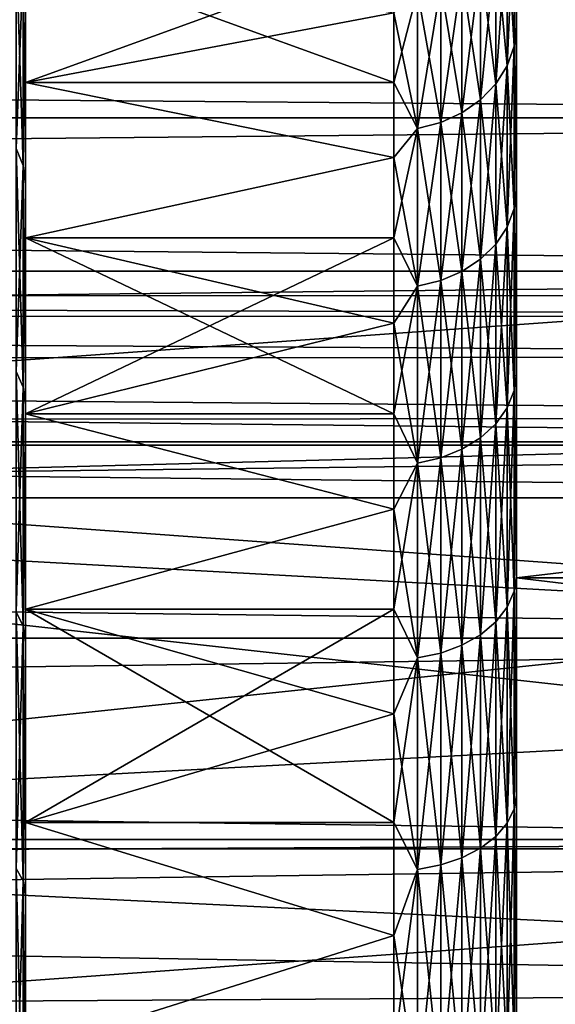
# Model space of a CAD drawing. Header units: metres. Extents: x -17 to 65, y -30 to 30.
# Tile 298 of 413: x 46.8 to 48.1, y 4.8 to 7.2. Entities that reach past the tile are written whole.
import ezdxf

# ---------------------------------------------------------------- set-up
doc = ezdxf.new("R2010")
doc.units = ezdxf.units.M
doc.layers.add('solid_508461', color=7, linetype='CONTINUOUS')

msp = doc.modelspace()

# ---------------------------------------------------------------- linework, layer by layer
at = {"layer": 'solid_508461'}
for points in [[(44, 7.640134, 29.010832), (44, 6.136563, 29.365671), (65, 7.640128, 29.010834)], [(44, 7.640134, -29.010832), (65, 7.640128, -29.010834), (65, 6.136523, -29.365679)], [(44, 6.136563, -29.365671), (44, 7.640134, -29.010832), (65, 6.136523, -29.365679)], [(44, 6.136563, 29.365671), (65, 6.136523, 29.365679), (65, 7.640128, 29.010834)], [(47.994236, 7.103007, -4.373495), (48, 7.15093, -4.407285), (48, 7.499197, -3.784447)], [(47.994236, 7.448317, -3.755362), (47.994236, 7.103007, -4.373495), (48, 7.499197, -3.784447)], [(47.994236, 7.103007, 4.373495), (48, 7.499189, 3.784463), (48, 7.150921, 4.407299)], [(47.994236, 7.103007, 4.373495), (47.994236, 7.448317, 3.755362), (48, 7.499189, 3.784463)], [(48, 7.499197, -3.784447), (48, 7.15093, -4.407285), (48, 7.223251, -26.015852)], [(48, 7.150921, 4.407299), (48, 7.499189, 3.784463), (48, 7.223251, 26.015852)], [(47.977142, 7.055038, -4.343959), (47.994236, 7.103007, -4.373495), (47.994236, 7.448317, -3.755362)], [(47.977142, 7.398016, -3.730001), (47.977142, 7.055038, -4.343959), (47.994236, 7.448317, -3.755362)], [(47.977142, 7.398016, 3.730001), (47.994236, 7.448317, 3.755362), (47.994236, 7.103007, 4.373495)], [(47.949375, 7.010836, -4.316743), (47.977142, 7.055038, -4.343959), (47.977142, 7.398016, -3.730001)], [(47.949375, 7.351665, -3.706631), (47.949375, 7.010836, -4.316743), (47.977142, 7.398016, -3.730001)], [(47.949375, 7.351665, 3.706631), (47.977142, 7.398016, 3.730001), (47.977142, 7.055038, 4.343959)], [(47.977142, 7.055038, 4.343959), (47.977142, 7.398016, 3.730001), (47.994236, 7.103007, 4.373495)], [(46.777275, 7.350475, -5.721105), (46.777275, 6.852924, -6.308561), (46.794304, 7.306005, -5.686492)], [(46.777275, 7.350475, 5.721105), (46.794304, 7.306005, 5.686492), (46.794304, 6.811465, 6.270395)], [(46.777275, 6.852924, 6.308561), (46.777275, 7.350475, 5.721105), (46.794304, 6.811465, 6.270395)], [(46.799999, 7.341137, 3.423116), (47.700001, 7.184787, 3.740165), (47.700001, 7.014805, 4.050001)], [(46.799999, 7.014775, 4.050049), (46.799999, 7.341137, 3.423116), (47.700001, 7.014805, 4.050001)], [(46.799999, 7.341137, -3.423116), (46.799999, 7.014775, -4.050049), (47.700001, 7.341093, -3.423208)], [(46.799999, 7.257667, -5.653872), (46.799999, 7.014775, -4.050049), (46.799999, 7.341137, -3.423116)], [(46.799999, 7.257654, 5.653889), (46.799999, 7.341137, 3.423116), (46.799999, 7.014775, 4.050049)], [(46.799999, 7.014775, -4.050049), (47.700001, 7.184787, -3.740165), (47.700001, 7.341093, -3.423208)], [(47.912006, 6.972102, -4.292893), (47.949375, 7.010836, -4.316743), (47.949375, 7.351665, -3.706631)], [(47.912006, 7.311048, -3.686153), (47.912006, 6.972102, -4.292893), (47.949375, 7.351665, -3.706631)], [(47.912006, 7.311048, 3.686153), (47.949375, 7.351665, 3.706631), (47.949375, 7.010836, 4.316743)], [(47.949375, 7.010836, 4.316743), (47.949375, 7.351665, 3.706631), (47.977142, 7.055038, 4.343959)], [(46.777275, 6.852924, -6.308561), (46.794304, 6.811465, -6.270395), (46.794304, 7.306005, -5.686492)], [(46.794304, 7.306005, -5.686492), (46.794304, 6.811465, -6.270395), (46.799999, 7.257667, -5.653872)], [(46.794304, 6.811465, 6.270395), (46.794304, 7.306005, 5.686492), (46.799999, 7.257654, 5.653889)], [(47.866474, 6.940327, -4.273329), (47.912006, 6.972102, -4.292893), (47.912006, 7.311048, -3.686153)], [(47.866474, 7.277728, -3.669353), (47.866474, 6.940327, -4.273329), (47.912006, 7.311048, -3.686153)], [(47.866474, 7.277728, 3.669353), (47.912006, 7.311048, 3.686153), (47.912006, 6.972102, 4.292893)], [(47.912006, 6.972102, 4.292893), (47.912006, 7.311048, 3.686153), (47.949375, 7.010836, 4.316743)], [(47.814533, 6.916736, -4.258803), (47.866474, 6.940327, -4.273329), (47.866474, 7.277728, -3.669353)], [(47.814533, 7.25299, -3.656881), (47.814533, 6.916736, -4.258803), (47.866474, 7.277728, -3.669353)], [(47.814533, 7.25299, 3.656881), (47.866474, 7.277728, 3.669353), (47.866474, 6.940327, 4.273329)], [(47.866474, 6.940327, 4.273329), (47.866474, 7.277728, 3.669353), (47.912006, 6.972102, 4.292893)], [(52, 6.928203, -4), (13.5, 6.928203, -4), (13.5, 7.250454, -3.380956)], [(52, 7.250447, -3.380962), (52, 6.928203, -4), (13.5, 7.250454, -3.380956)], [(52, 7.250447, 3.380962), (13.5, 7.250454, 3.380956), (13.5, 6.928203, 4)], [(52, 6.928203, 4), (52, 7.250447, 3.380962), (13.5, 6.928203, 4)], [(46.794304, 6.811465, -6.270395), (46.799999, 6.765662, -6.234243), (46.799999, 7.257667, -5.653872)], [(46.794304, 6.811465, 6.270395), (46.799999, 7.257654, 5.653889), (46.799999, 6.765646, 6.23426)], [(46.799999, 7.257667, -5.653872), (46.799999, 6.765662, -6.234243), (46.799999, 7.014775, -4.050049)], [(46.799999, 6.765646, 6.23426), (46.799999, 7.257654, 5.653889), (46.799999, 7.014775, 4.050049)], [(47.758179, 6.902236, -4.249875), (47.814533, 6.916736, -4.258803), (47.814533, 7.25299, -3.656881)], [(47.758179, 7.237785, -3.649215), (47.758179, 6.902236, -4.249875), (47.814533, 7.25299, -3.656881)], [(47.758179, 7.237785, 3.649215), (47.814533, 7.25299, 3.656881), (47.814533, 6.916736, 4.258803)], [(47.814533, 6.916736, 4.258803), (47.814533, 7.25299, 3.656881), (47.866474, 6.940327, 4.273329)], [(47.758179, 6.902236, 4.249875), (47.700001, 7.184787, 3.740165), (47.758179, 7.237785, 3.649215)], [(47.758179, 7.237785, -3.649215), (47.700001, 7.184787, -3.740165), (47.700001, 7.014805, -4.050001)], [(47.758179, 7.237785, -3.649215), (47.700001, 7.014805, -4.050001), (47.758179, 6.902236, -4.249875)], [(47.758179, 6.902236, 4.249875), (47.758179, 7.237785, 3.649215), (47.814533, 6.916736, 4.258803)], [(48, 7.150921, 4.407299), (48, 7.223251, 26.015852), (48, 5.804135, 26.368771)], [(60, 5.804135, 26.368771), (48, 5.804135, 26.368771), (48, 7.223251, 26.015852)], [(60, 5.804135, 26.368771), (48, 7.223251, 26.015852), (60, 7.223251, 26.015852)], [(48, 5.808467, -6.068089), (48, 5.804135, -26.368771), (48, 7.223251, -26.015852)], [(60, 7.223251, -26.015852), (48, 7.223251, -26.015852), (48, 5.804135, -26.368771)], [(48, 6.302543, -5.55319), (48, 5.808467, -6.068089), (48, 7.223251, -26.015852)], [(48, 6.751069, -4.998307), (48, 6.302543, -5.55319), (48, 7.223251, -26.015852)], [(48, 7.15093, -4.407285), (48, 6.751069, -4.998307), (48, 7.223251, -26.015852)], [(60, 7.223251, -26.015852), (48, 5.804135, -26.368771), (60, 5.804135, -26.368771)], [(46.799999, 7.014775, -4.050049), (47.700001, 7.014805, -4.050001), (47.700001, 7.184787, -3.740165)], [(47.758179, 6.902236, 4.249875), (47.700001, 7.014805, 4.050001), (47.700001, 7.184787, 3.740165)], [(47.994236, 6.70652, -4.960116), (48, 6.751069, -4.998307), (48, 7.15093, -4.407285)], [(47.994236, 7.103007, -4.373495), (47.994236, 6.70652, -4.960116), (48, 7.15093, -4.407285)], [(47.994236, 6.70652, 4.960116), (48, 7.150921, 4.407299), (48, 6.751059, 4.99832)], [(47.994236, 6.70652, 4.960116), (47.994236, 7.103007, 4.373495), (48, 7.150921, 4.407299)], [(48, 6.751059, 4.99832), (48, 7.150921, 4.407299), (48, 5.804135, 26.368771)], [(47.977142, 6.661229, -4.92662), (47.994236, 6.70652, -4.960116), (47.994236, 7.103007, -4.373495)], [(47.977142, 7.055038, -4.343959), (47.977142, 6.661229, -4.92662), (47.994236, 7.103007, -4.373495)], [(47.977142, 7.055038, 4.343959), (47.994236, 7.103007, 4.373495), (47.994236, 6.70652, 4.960116)], [(47.949375, 6.619494, -4.895752), (47.977142, 6.661229, -4.92662), (47.977142, 7.055038, -4.343959)], [(47.949375, 7.010836, -4.316743), (47.949375, 6.619494, -4.895752), (47.977142, 7.055038, -4.343959)], [(47.949375, 7.010836, 4.316743), (47.977142, 7.055038, 4.343959), (47.977142, 6.661229, 4.92662)], [(47.977142, 6.661229, 4.92662), (47.977142, 7.055038, 4.343959), (47.994236, 6.70652, 4.960116)], [(46.799999, 7.014775, 4.050049), (47.700001, 7.014805, 4.050001), (47.700001, 6.83147, 4.352128)], [(46.799999, 7.014775, -4.050049), (47.700001, 6.83147, -4.352128), (47.700001, 7.014805, -4.050001)], [(46.799999, 6.635185, 4.645896), (46.799999, 7.014775, 4.050049), (47.700001, 6.83147, 4.352128)], [(46.799999, 7.014775, -4.050049), (46.799999, 6.635185, -4.645896), (47.700001, 6.83147, -4.352128)], [(46.799999, 6.765662, -6.234243), (46.799999, 6.635185, -4.645896), (46.799999, 7.014775, -4.050049)], [(46.799999, 6.765646, 6.23426), (46.799999, 7.014775, 4.050049), (46.799999, 6.635185, 4.645896)], [(47.758179, 6.902236, 4.249875), (47.700001, 6.83147, 4.352128), (47.700001, 7.014805, 4.050001)], [(47.758179, 6.902236, -4.249875), (47.700001, 7.014805, -4.050001), (47.700001, 6.83147, -4.352128)], [(47.912006, 6.582922, -4.868704), (47.949375, 6.619494, -4.895752), (47.949375, 7.010836, -4.316743)], [(47.912006, 6.972102, -4.292893), (47.912006, 6.582922, -4.868704), (47.949375, 7.010836, -4.316743)], [(47.912006, 6.972102, 4.292893), (47.949375, 7.010836, 4.316743), (47.949375, 6.619494, 4.895752)], [(47.949375, 6.619494, 4.895752), (47.949375, 7.010836, 4.316743), (47.977142, 6.661229, 4.92662)], [(47.866474, 6.552921, -4.846515), (47.912006, 6.582922, -4.868704), (47.912006, 6.972102, -4.292893)], [(47.866474, 6.940327, -4.273329), (47.866474, 6.552921, -4.846515), (47.912006, 6.972102, -4.292893)], [(47.866474, 6.940327, 4.273329), (47.912006, 6.972102, 4.292893), (47.912006, 6.582922, 4.868704)], [(47.912006, 6.582922, 4.868704), (47.912006, 6.972102, 4.292893), (47.949375, 6.619494, 4.895752)], [(52, 6.553222, -4.58859), (13.5, 6.553222, -4.5886), (13.5, 6.928203, -4)], [(52, 6.928203, -4), (52, 6.553222, -4.58859), (13.5, 6.928203, -4)], [(52, 6.928203, 4), (13.5, 6.928203, 4), (13.5, 6.553222, 4.5886)], [(52, 6.553222, 4.58859), (52, 6.928203, 4), (13.5, 6.553222, 4.5886)], [(47.814533, 6.530646, -4.830041), (47.866474, 6.552921, -4.846515), (47.866474, 6.940327, -4.273329)], [(47.814533, 6.916736, -4.258803), (47.814533, 6.530646, -4.830041), (47.866474, 6.940327, -4.273329)], [(47.814533, 6.916736, 4.258803), (47.866474, 6.940327, 4.273329), (47.866474, 6.552921, 4.846515)], [(47.866474, 6.552921, 4.846515), (47.866474, 6.940327, 4.273329), (47.912006, 6.582922, 4.868704)], [(47.758179, 6.516956, -4.819916), (47.814533, 6.530646, -4.830041), (47.814533, 6.916736, -4.258803)], [(47.758179, 6.902236, -4.249875), (47.758179, 6.516956, -4.819916), (47.814533, 6.916736, -4.258803)], [(47.758179, 6.902236, 4.249875), (47.814533, 6.916736, 4.258803), (47.814533, 6.530646, 4.830041)], [(47.814533, 6.530646, 4.830041), (47.814533, 6.916736, 4.258803), (47.866474, 6.552921, 4.846515)], [(47.758179, 6.516956, 4.819916), (47.700001, 6.83147, 4.352128), (47.758179, 6.902236, 4.249875)], [(47.758179, 6.902236, -4.249875), (47.700001, 6.83147, -4.352128), (47.700001, 6.635131, -4.64597)], [(47.758179, 6.902236, -4.249875), (47.700001, 6.635131, -4.64597), (47.758179, 6.516956, -4.819916)], [(47.758179, 6.516956, 4.819916), (47.758179, 6.902236, 4.249875), (47.814533, 6.530646, 4.830041)], [(46.777275, 6.852924, -6.308561), (46.777275, 6.308561, -6.852924), (46.794304, 6.811465, -6.270395)], [(46.777275, 6.852924, 6.308561), (46.794304, 6.811465, 6.270395), (46.794304, 6.270395, 6.811465)], [(46.777275, 6.308561, 6.852924), (46.777275, 6.852924, 6.308561), (46.794304, 6.270395, 6.811465)], [(46.799999, 6.635185, 4.645896), (47.700001, 6.83147, 4.352128), (47.700001, 6.635131, 4.64597)], [(46.799999, 6.635185, -4.645896), (47.700001, 6.635131, -4.64597), (47.700001, 6.83147, -4.352128)], [(47.758179, 6.516956, 4.819916), (47.700001, 6.635131, 4.64597), (47.700001, 6.83147, 4.352128)], [(46.777275, 6.308561, -6.852924), (46.794304, 6.270395, -6.811465), (46.794304, 6.811465, -6.270395)], [(46.794304, 6.811465, -6.270395), (46.794304, 6.270395, -6.811465), (46.799999, 6.765662, -6.234243)], [(46.794304, 6.270395, 6.811465), (46.794304, 6.811465, 6.270395), (46.799999, 6.765646, 6.23426)], [(46.794304, 6.270395, -6.811465), (46.799999, 6.227392, -6.771971), (46.799999, 6.765662, -6.234243)], [(46.794304, 6.270395, 6.811465), (46.799999, 6.765646, 6.23426), (46.799999, 6.227373, 6.771988)], [(46.799999, 6.765662, -6.234243), (46.799999, 6.227392, -6.771971), (46.799999, 6.635185, -4.645896)], [(46.799999, 6.227373, 6.771988), (46.799999, 6.765646, 6.23426), (46.799999, 6.635185, 4.645896)], [(47.994236, 6.261713, -5.511), (48, 6.302543, -5.55319), (48, 6.751069, -4.998307)], [(47.994236, 6.70652, -4.960116), (47.994236, 6.261713, -5.511), (48, 6.751069, -4.998307)], [(47.994236, 6.261713, 5.511), (48, 6.751059, 4.99832), (48, 6.30253, 5.553205)], [(47.994236, 6.261713, 5.511), (47.994236, 6.70652, 4.960116), (48, 6.751059, 4.99832)], [(48, 6.30253, 5.553205), (48, 6.751059, 4.99832), (48, 5.804135, 26.368771)], [(47.977142, 6.219426, -5.473783), (47.994236, 6.261713, -5.511), (47.994236, 6.70652, -4.960116)], [(47.977142, 6.661229, -4.92662), (47.977142, 6.219426, -5.473783), (47.994236, 6.70652, -4.960116)], [(47.977142, 6.661229, 4.92662), (47.994236, 6.70652, 4.960116), (47.994236, 6.261713, 5.511)], [(47.949375, 6.180459, -5.439487), (47.977142, 6.219426, -5.473783), (47.977142, 6.661229, -4.92662)], [(47.949375, 6.619494, -4.895752), (47.949375, 6.180459, -5.439487), (47.977142, 6.661229, -4.92662)], [(47.949375, 6.619494, 4.895752), (47.977142, 6.661229, 4.92662), (47.977142, 6.219426, 5.473783)], [(47.977142, 6.219426, 5.473783), (47.977142, 6.661229, 4.92662), (47.994236, 6.261713, 5.511)], [(46.799999, 6.635185, 4.645896), (47.700001, 6.426162, 4.930968), (47.700001, 6.204959, 5.20658)], [(46.799999, 6.204916, 5.206633), (46.799999, 6.635185, 4.645896), (47.700001, 6.204959, 5.20658)], [(46.799999, 6.635185, 4.645896), (47.700001, 6.635131, 4.64597), (47.700001, 6.426162, 4.930968)], [(46.799999, 6.635185, -4.645896), (46.799999, 6.204916, -5.206633), (47.700001, 6.635131, -4.64597)], [(46.799999, 6.227392, -6.771971), (46.799999, 6.204916, -5.206633), (46.799999, 6.635185, -4.645896)], [(46.799999, 6.227373, 6.771988), (46.799999, 6.635185, 4.645896), (46.799999, 6.204916, 5.206633)], [(46.799999, 6.204916, -5.206633), (47.700001, 6.426162, -4.930968), (47.700001, 6.635131, -4.64597)], [(47.758179, 6.516956, 4.819916), (47.700001, 6.426162, 4.930968), (47.700001, 6.635131, 4.64597)], [(47.758179, 6.516956, -4.819916), (47.700001, 6.635131, -4.64597), (47.700001, 6.426162, -4.930968)], [(47.912006, 6.146312, -5.409435), (47.949375, 6.180459, -5.439487), (47.949375, 6.619494, -4.895752)], [(47.912006, 6.582922, -4.868704), (47.912006, 6.146312, -5.409435), (47.949375, 6.619494, -4.895752)], [(47.912006, 6.582922, 4.868704), (47.949375, 6.619494, 4.895752), (47.949375, 6.180459, 5.439487)], [(47.949375, 6.180459, 5.439487), (47.949375, 6.619494, 4.895752), (47.977142, 6.219426, 5.473783)], [(47.866474, 6.118301, -5.384782), (47.912006, 6.146312, -5.409435), (47.912006, 6.582922, -4.868704)], [(47.866474, 6.552921, -4.846515), (47.866474, 6.118301, -5.384782), (47.912006, 6.582922, -4.868704)], [(47.866474, 6.552921, 4.846515), (47.912006, 6.582922, 4.868704), (47.912006, 6.146312, 5.409435)], [(47.912006, 6.146312, 5.409435), (47.912006, 6.582922, 4.868704), (47.949375, 6.180459, 5.439487)], [(52, 6.128373, -5.142281), (13.5, 6.128336, -5.142323), (13.5, 6.553222, -4.5886)], [(52, 6.553222, -4.58859), (52, 6.128373, -5.142281), (13.5, 6.553222, -4.5886)], [(52, 6.553222, 4.58859), (13.5, 6.553222, 4.5886), (13.5, 6.128336, 5.142323)], [(52, 6.128373, 5.142281), (52, 6.553222, 4.58859), (13.5, 6.128336, 5.142323)], [(47.814533, 6.097504, -5.366478), (47.866474, 6.118301, -5.384782), (47.866474, 6.552921, -4.846515)], [(47.814533, 6.530646, -4.830041), (47.814533, 6.097504, -5.366478), (47.866474, 6.552921, -4.846515)], [(47.814533, 6.530646, 4.830041), (47.866474, 6.552921, 4.846515), (47.866474, 6.118301, 5.384782)], [(47.866474, 6.118301, 5.384782), (47.866474, 6.552921, 4.846515), (47.912006, 6.146312, 5.409435)], [(47.758179, 6.084721, -5.355228), (47.814533, 6.097504, -5.366478), (47.814533, 6.530646, -4.830041)], [(47.758179, 6.516956, -4.819916), (47.758179, 6.084721, -5.355228), (47.814533, 6.530646, -4.830041)], [(47.758179, 6.516956, 4.819916), (47.814533, 6.530646, 4.830041), (47.814533, 6.097504, 5.366478)], [(47.814533, 6.097504, 5.366478), (47.814533, 6.530646, 4.830041), (47.866474, 6.118301, 5.384782)], [(47.758179, 6.084721, 5.355228), (47.700001, 6.426162, 4.930968), (47.758179, 6.516956, 4.819916)], [(47.758179, 6.516956, -4.819916), (47.700001, 6.426162, -4.930968), (47.700001, 6.204959, -5.20658)], [(47.758179, 6.516956, -4.819916), (47.700001, 6.204959, -5.20658), (47.758179, 6.084721, -5.355228)], [(47.758179, 6.084721, 5.355228), (47.758179, 6.516956, 4.819916), (47.814533, 6.097504, 5.366478)], [(35, 6.493452, 0.291718), (51.500004, 6.493744, 0.285107), (51.500004, 6.443805, 0.852866)], [(35, 6.493452, -0.291718), (51.500004, 6.493744, -0.285107), (51.500004, 6.493744, 0.285107)], [(35, 6.493452, 0.291718), (35, 6.493452, -0.291718), (51.500004, 6.493744, 0.285107)], [(35, 6.493452, -0.291718), (51.500004, 6.443805, -0.852866), (51.500004, 6.493744, -0.285107)], [(35, 6.441185, 0.872426), (35, 6.493452, 0.291718), (51.500004, 6.443805, 0.852866)], [(35, 6.493452, -0.291718), (35, 6.441185, -0.872426), (51.500004, 6.443805, -0.852866)], [(35, 6.441185, 0.872426), (51.500004, 6.443805, 0.852866), (51.500004, 6.344266, 1.414315)], [(35, 6.441185, -0.872426), (51.500004, 6.344266, -1.414315), (51.500004, 6.443805, -0.852866)], [(35, 6.336998, 1.446532), (35, 6.441185, 0.872426), (51.500004, 6.344266, 1.414315)], [(35, 6.441185, -0.872426), (35, 6.336998, -1.446532), (51.500004, 6.344266, -1.414315)], [(46.799999, 6.204916, -5.206633), (47.700001, 6.204959, -5.20658), (47.700001, 6.426162, -4.930968)], [(47.758179, 6.084721, 5.355228), (47.700001, 6.204959, 5.20658), (47.700001, 6.426162, 4.930968)], [(35, 6.336998, 1.446532), (51.500004, 6.344266, 1.414315), (51.500004, 6.195977, 1.964655)], [(35, 6.336998, -1.446532), (51.500004, 6.195977, -1.964655), (51.500004, 6.344266, -1.414315)], [(35, 6.181903, 2.008491), (35, 6.336998, 1.446532), (51.500004, 6.195977, 1.964655)], [(35, 6.336998, -1.446532), (35, 6.181903, -2.008491), (51.500004, 6.195977, -1.964655)], [(46.777275, 6.308561, -6.852924), (46.777275, 5.721105, -7.350475), (46.794304, 6.270395, -6.811465)], [(46.777275, 6.308561, 6.852924), (46.794304, 6.270395, 6.811465), (46.794304, 5.686492, 7.306005)], [(46.777275, 5.721105, 7.350475), (46.777275, 6.308561, 6.852924), (46.794304, 5.686492, 7.306005)], [(47.994236, 5.77179, -6.022177), (48, 5.808467, -6.068089), (48, 6.302543, -5.55319)], [(47.994236, 6.261713, -5.511), (47.994236, 5.77179, -6.022177), (48, 6.302543, -5.55319)], [(47.994236, 5.77179, 6.022177), (48, 6.30253, 5.553205), (48, 5.808452, 6.068104)], [(47.994236, 5.77179, 6.022177), (47.994236, 6.261713, 5.511), (48, 6.30253, 5.553205)], [(48, 5.808452, 6.068104), (48, 6.30253, 5.553205), (48, 5.804135, 26.368771)], [(46.777275, 5.721105, -7.350475), (46.794304, 5.686492, -7.306005), (46.794304, 6.270395, -6.811465)], [(46.794304, 6.270395, -6.811465), (46.794304, 5.686492, -7.306005), (46.799999, 6.227392, -6.771971)], [(46.794304, 5.686492, 7.306005), (46.794304, 6.270395, 6.811465), (46.799999, 6.227373, 6.771988)], [(47.977142, 5.732811, -5.981508), (47.994236, 5.77179, -6.022177), (47.994236, 6.261713, -5.511)], [(47.977142, 6.219426, -5.473783), (47.977142, 5.732811, -5.981508), (47.994236, 6.261713, -5.511)], [(47.977142, 6.219426, 5.473783), (47.994236, 6.261713, 5.511), (47.994236, 5.77179, 6.022177)], [(46.794304, 5.686492, -7.306005), (46.799999, 5.646438, -7.263449), (46.799999, 6.227392, -6.771971)], [(46.794304, 5.686492, 7.306005), (46.799999, 6.227373, 6.771988), (46.799999, 5.646418, 7.263464)], [(46.799999, 6.227392, -6.771971), (46.799999, 5.646438, -7.263449), (46.799999, 6.204916, -5.206633)], [(46.799999, 6.227373, 6.771988), (46.799999, 6.204916, 5.206633), (46.799999, 5.727618, 5.727513)], [(46.799999, 5.646418, 7.263464), (46.799999, 6.227373, 6.771988), (46.799999, 5.727618, 5.727513)], [(47.949375, 5.696893, -5.944031), (47.977142, 5.732811, -5.981508), (47.977142, 6.219426, -5.473783)], [(47.949375, 6.180459, -5.439487), (47.949375, 5.696893, -5.944031), (47.977142, 6.219426, -5.473783)], [(47.949375, 6.180459, 5.439487), (47.977142, 6.219426, 5.473783), (47.977142, 5.732811, 5.981508)], [(47.977142, 5.732811, 5.981508), (47.977142, 6.219426, 5.473783), (47.994236, 5.77179, 6.022177)], [(35, 6.181903, 2.008491), (51.500004, 6.195977, 1.964655), (51.500004, 6, 2.5)], [(35, 6.181903, -2.008491), (44, 6, -2.5), (51.500004, 6.195977, -1.964655)], [(35, 6.181903, 2.008491), (51.500004, 6, 2.5), (44, 6, 2.5)], [(44, 6, -2.5), (51.500004, 6, -2.5), (51.500004, 6.195977, -1.964655)], [(46.799999, 6.204916, 5.206633), (47.700001, 6.204959, 5.20658), (47.700001, 5.971946, 5.472281)], [(46.799999, 6.204916, -5.206633), (47.700001, 5.971946, -5.472281), (47.700001, 6.204959, -5.20658)], [(46.799999, 5.727618, 5.727513), (46.799999, 6.204916, 5.206633), (47.700001, 5.971946, 5.472281)], [(46.799999, 6.204916, -5.206633), (46.799999, 5.727618, -5.727513), (47.700001, 5.971946, -5.472281)], [(46.799999, 5.646438, -7.263449), (46.799999, 5.727618, -5.727513), (46.799999, 6.204916, -5.206633)], [(47.758179, 6.084721, 5.355228), (47.700001, 5.971946, 5.472281), (47.700001, 6.204959, 5.20658)], [(47.758179, 6.084721, -5.355228), (47.700001, 6.204959, -5.20658), (47.700001, 5.971946, -5.472281)], [(47.912006, 5.665418, -5.911191), (47.949375, 5.696893, -5.944031), (47.949375, 6.180459, -5.439487)], [(47.912006, 6.146312, -5.409435), (47.912006, 5.665418, -5.911191), (47.949375, 6.180459, -5.439487)], [(47.912006, 6.146312, 5.409435), (47.949375, 6.180459, 5.439487), (47.949375, 5.696893, 5.944031)], [(47.949375, 5.696893, 5.944031), (47.949375, 6.180459, 5.439487), (47.977142, 5.732811, 5.981508)], [(44, 6.136563, 29.365671), (44, 4.616718, 29.642637), (65, 6.136523, 29.365679)], [(44, 6.136563, -29.365671), (65, 6.136523, -29.365679), (65, 4.616772, -29.642624)], [(44, 4.616718, -29.642637), (44, 6.136563, -29.365671), (65, 4.616772, -29.642624)], [(44, 4.616718, 29.642637), (65, 4.616772, 29.642624), (65, 6.136523, 29.365679)], [(47.866474, 5.639598, -5.884252), (47.912006, 5.665418, -5.911191), (47.912006, 6.146312, -5.409435)], [(47.866474, 6.118301, -5.384782), (47.866474, 5.639598, -5.884252), (47.912006, 6.146312, -5.409435)], [(47.866474, 6.118301, 5.384782), (47.912006, 6.146312, 5.409435), (47.912006, 5.665418, 5.911191)], [(47.912006, 5.665418, 5.911191), (47.912006, 6.146312, 5.409435), (47.949375, 5.696893, 5.944031)], [(52, 6.128373, -5.142281), (52, 5.656885, -5.656818), (13.5, 6.128336, -5.142323)], [(52, 6.128373, 5.142281), (13.5, 6.128336, 5.142323), (13.5, 5.656874, 5.656833)], [(52, 5.656885, 5.656818), (52, 6.128373, 5.142281), (13.5, 5.656874, 5.656833)], [(52, 5.656885, -5.656818), (13.5, 5.656874, -5.656833), (13.5, 6.128336, -5.142323)], [(47.814533, 5.620428, -5.86425), (47.866474, 5.639598, -5.884252), (47.866474, 6.118301, -5.384782)], [(47.814533, 6.097504, -5.366478), (47.814533, 5.620428, -5.86425), (47.866474, 6.118301, -5.384782)], [(47.814533, 6.097504, 5.366478), (47.866474, 6.118301, 5.384782), (47.866474, 5.639598, 5.884252)], [(47.866474, 5.639598, 5.884252), (47.866474, 6.118301, 5.384782), (47.912006, 5.665418, 5.911191)], [(47.758179, 5.608646, -5.851956), (47.814533, 5.620428, -5.86425), (47.814533, 6.097504, -5.366478)], [(47.758179, 6.084721, -5.355228), (47.758179, 5.608646, -5.851956), (47.814533, 6.097504, -5.366478)], [(47.758179, 6.084721, 5.355228), (47.814533, 6.097504, 5.366478), (47.814533, 5.620428, 5.86425)], [(47.814533, 5.620428, 5.86425), (47.814533, 6.097504, 5.366478), (47.866474, 5.639598, 5.884252)], [(47.758179, 5.608646, 5.851956), (47.700001, 5.971946, 5.472281), (47.758179, 6.084721, 5.355228)], [(47.758179, 6.084721, -5.355228), (47.700001, 5.971946, -5.472281), (47.700001, 5.727564, -5.727566)], [(47.758179, 6.084721, -5.355228), (47.700001, 5.727564, -5.727566), (47.758179, 5.608646, -5.851956)], [(47.758179, 5.608646, 5.851956), (47.758179, 6.084721, 5.355228), (47.814533, 5.620428, 5.86425)], [(51.695812, 5.573995, 3.710056), (44, 5.165063, 3.946152), (51.928207, 6, 3.464102)], [(44, 6, 3.464102), (51.928207, 6, 3.464102), (44, 5.165063, 3.946152)], [(44, 6, 3.464102), (44, 6, 2.5), (51.500004, 6, 2.5)], [(44, 6, 3.464102), (51.500004, 6, 2.5), (51.696056, 6, 2.972737)], [(51.695812, 6, -2.972193), (51.500004, 6, -2.5), (44, 6, -2.5)], [(51.695812, 6, -2.972193), (44, 6, -2.5), (51.928207, 6, -3.464102)], [(44, 6, -3.464102), (51.928207, 6, -3.464102), (44, 6, -2.5)], [(44, 6, -3.464102), (44, 5.165063, -3.946152), (51.500004, 5.165063, -3.946152)], [(44, 6, -3.464102), (51.500004, 5.165063, -3.946152), (51.696056, 5.574466, -3.709784)], [(44, 6, -3.464102), (51.696056, 5.574466, -3.709784), (51.928207, 6, -3.464102)], [(44, 6, 3.464102), (51.696056, 6, 2.972737), (51.928207, 6, 3.464102)], [(46.799999, 5.727618, 5.727513), (47.700001, 5.971946, 5.472281), (47.700001, 5.727564, 5.727566)], [(46.799999, 5.727618, -5.727513), (47.700001, 5.727564, -5.727566), (47.700001, 5.971946, -5.472281)], [(47.758179, 5.608646, 5.851956), (47.700001, 5.727564, 5.727566), (47.700001, 5.971946, 5.472281)], [(47.994236, 5.24028, -6.489964), (48, 5.272412, -6.539238), (48, 5.808467, -6.068089)], [(47.994236, 5.77179, -6.022177), (47.994236, 5.24028, -6.489964), (48, 5.808467, -6.068089)], [(47.994236, 5.24028, 6.489964), (48, 5.808452, 6.068104), (48, 5.272398, 6.53925)], [(47.994236, 5.24028, 6.489964), (47.994236, 5.77179, 6.022177), (48, 5.808452, 6.068104)], [(48, 5.808467, -6.068089), (48, 5.272412, -6.539238), (48, 5.804135, -26.368771)], [(48, 5.272398, 6.53925), (48, 5.808452, 6.068104), (48, 5.804135, 26.368771)], [(48, 5.272398, 6.53925), (48, 5.804135, 26.368771), (48, 4.368197, 26.644299)], [(60, 4.368197, 26.644299), (48, 4.368197, 26.644299), (48, 5.804135, 26.368771)], [(60, 4.368197, 26.644299), (48, 5.804135, 26.368771), (60, 5.804135, 26.368771)], [(48, 4.698259, -6.963212), (48, 4.368197, -26.644299), (48, 5.804135, -26.368771)], [(60, 5.804135, -26.368771), (48, 5.804135, -26.368771), (48, 4.368197, -26.644299)], [(48, 5.272412, -6.539238), (48, 4.698259, -6.963212), (48, 5.804135, -26.368771)], [(60, 5.804135, -26.368771), (48, 4.368197, -26.644299), (60, 4.368197, -26.644299)], [(47.977142, 5.204891, -6.446136), (47.994236, 5.24028, -6.489964), (47.994236, 5.77179, -6.022177)], [(47.977142, 5.732811, -5.981508), (47.977142, 5.204891, -6.446136), (47.994236, 5.77179, -6.022177)], [(47.977142, 5.732811, 5.981508), (47.994236, 5.77179, 6.022177), (47.994236, 5.24028, 6.489964)], [(46.799999, 5.727618, 5.727513), (47.700001, 5.47228, 5.971947), (47.700001, 5.206579, 6.20496)], [(46.799999, 5.206518, 6.205014), (46.799999, 5.727618, 5.727513), (47.700001, 5.206579, 6.20496)], [(46.799999, 5.727618, 5.727513), (47.700001, 5.727564, 5.727566), (47.700001, 5.47228, 5.971947)], [(46.799999, 5.727618, -5.727513), (46.799999, 5.206518, -6.205014), (47.700001, 5.727564, -5.727566)], [(46.799999, 5.646438, -7.263449), (46.799999, 5.206518, -6.205014), (46.799999, 5.727618, -5.727513)], [(46.799999, 5.646418, 7.263464), (46.799999, 5.727618, 5.727513), (46.799999, 5.206518, 6.205014)], [(46.799999, 5.206518, -6.205014), (47.700001, 5.47228, -5.971947), (47.700001, 5.727564, -5.727566)], [(47.758179, 5.608646, 5.851956), (47.700001, 5.47228, 5.971947), (47.700001, 5.727564, 5.727566)], [(47.758179, 5.608646, -5.851956), (47.700001, 5.727564, -5.727566), (47.700001, 5.47228, -5.971947)], [(47.949375, 5.17228, -6.405748), (47.977142, 5.204891, -6.446136), (47.977142, 5.732811, -5.981508)], [(47.949375, 5.696893, -5.944031), (47.949375, 5.17228, -6.405748), (47.977142, 5.732811, -5.981508)], [(47.949375, 5.696893, 5.944031), (47.977142, 5.732811, 5.981508), (47.977142, 5.204891, 6.446136)], [(47.977142, 5.204891, 6.446136), (47.977142, 5.732811, 5.981508), (47.994236, 5.24028, 6.489964)], [(46.777275, 5.721105, -7.350475), (46.777275, 5.094567, -7.797815), (46.794304, 5.686492, -7.306005)], [(46.777275, 5.721105, 7.350475), (46.794304, 5.686492, 7.306005), (46.794304, 5.063745, 7.750638)], [(46.777275, 5.094567, 7.797815), (46.777275, 5.721105, 7.350475), (46.794304, 5.063745, 7.750638)], [(46.777275, 5.094567, -7.797815), (46.794304, 5.063745, -7.750638), (46.794304, 5.686492, -7.306005)], [(46.794304, 5.686492, -7.306005), (46.794304, 5.063745, -7.750638), (46.799999, 5.646438, -7.263449)], [(46.794304, 5.063745, 7.750638), (46.794304, 5.686492, 7.306005), (46.799999, 5.646418, 7.263464)], [(47.912006, 5.143704, -6.370357), (47.949375, 5.17228, -6.405748), (47.949375, 5.696893, -5.944031)], [(47.912006, 5.665418, -5.911191), (47.912006, 5.143704, -6.370357), (47.949375, 5.696893, -5.944031)], [(47.912006, 5.665418, 5.911191), (47.949375, 5.696893, 5.944031), (47.949375, 5.17228, 6.405748)], [(47.949375, 5.17228, 6.405748), (47.949375, 5.696893, 5.944031), (47.977142, 5.204891, 6.446136)], [(52, 5.656885, -5.656818), (52, 5.142322, -6.128341), (13.5, 5.656874, -5.656833)], [(52, 5.656885, 5.656818), (13.5, 5.656874, 5.656833), (13.5, 5.142282, 6.128369)], [(52, 5.142322, 6.128341), (52, 5.656885, 5.656818), (13.5, 5.142282, 6.128369)], [(52, 5.142322, -6.128341), (13.5, 5.142282, -6.128369), (13.5, 5.656874, -5.656833)], [(47.866474, 5.120262, -6.341325), (47.912006, 5.143704, -6.370357), (47.912006, 5.665418, -5.911191)], [(47.866474, 5.639598, -5.884252), (47.866474, 5.120262, -6.341325), (47.912006, 5.665418, -5.911191)], [(47.866474, 5.639598, 5.884252), (47.912006, 5.665418, 5.911191), (47.912006, 5.143704, 6.370357)], [(47.912006, 5.143704, 6.370357), (47.912006, 5.665418, 5.911191), (47.949375, 5.17228, 6.405748)], [(46.794304, 5.063745, -7.750638), (46.799999, 5.02678, -7.705288), (46.799999, 5.646438, -7.263449)], [(46.794304, 5.063745, 7.750638), (46.799999, 5.646418, 7.263464), (46.799999, 5.026763, 7.705299)], [(46.799999, 5.646438, -7.263449), (46.799999, 5.02678, -7.705288), (46.799999, 5.206518, -6.205014)], [(46.799999, 5.026763, 7.705299), (46.799999, 5.646418, 7.263464), (46.799999, 5.206518, 6.205014)], [(47.814533, 5.102858, -6.319769), (47.866474, 5.120262, -6.341325), (47.866474, 5.639598, -5.884252)], [(47.814533, 5.620428, -5.86425), (47.814533, 5.102858, -6.319769), (47.866474, 5.639598, -5.884252)], [(47.814533, 5.620428, 5.86425), (47.866474, 5.639598, 5.884252), (47.866474, 5.120262, 6.341325)], [(47.866474, 5.120262, 6.341325), (47.866474, 5.639598, 5.884252), (47.912006, 5.143704, 6.370357)], [(47.758179, 5.09216, 6.306521), (47.700001, 5.47228, 5.971947), (47.758179, 5.608646, 5.851956)], [(47.758179, 5.608646, -5.851956), (47.700001, 5.47228, -5.971947), (47.700001, 5.206579, -6.20496)], [(47.758179, 5.608646, -5.851956), (47.700001, 5.206579, -6.20496), (47.758179, 5.09216, -6.306521)], [(47.758179, 5.09216, -6.306521), (47.814533, 5.102858, -6.319769), (47.814533, 5.620428, -5.86425)], [(47.758179, 5.608646, -5.851956), (47.758179, 5.09216, -6.306521), (47.814533, 5.620428, -5.86425)], [(47.758179, 5.608646, 5.851956), (47.814533, 5.620428, 5.86425), (47.814533, 5.102858, 6.319769)], [(47.758179, 5.09216, 6.306521), (47.758179, 5.608646, 5.851956), (47.814533, 5.102858, 6.319769)], [(47.814533, 5.102858, 6.319769), (47.814533, 5.620428, 5.86425), (47.866474, 5.120262, 6.341325)], [(51.695812, 5.573995, 3.710056), (51.500004, 5.165063, 3.946152), (44, 5.165063, 3.946152)], [(46.799999, 5.206518, -6.205014), (47.700001, 5.206579, -6.20496), (47.700001, 5.47228, -5.971947)], [(47.758179, 5.09216, 6.306521), (47.700001, 5.206579, 6.20496), (47.700001, 5.47228, 5.971947)], [(47.994236, 4.671014, -6.910991), (48, 4.698259, -6.963212), (48, 5.272412, -6.539238)], [(47.994236, 5.24028, -6.489964), (47.994236, 4.671014, -6.910991), (48, 5.272412, -6.539238)], [(47.994236, 4.671014, 6.910991), (48, 5.272398, 6.53925), (48, 4.698247, 6.963221)], [(47.994236, 4.671014, 6.910991), (47.994236, 5.24028, 6.489964), (48, 5.272398, 6.53925)], [(48, 4.698247, 6.963221), (48, 5.272398, 6.53925), (48, 4.368197, 26.644299)], [(47.977142, 4.63947, -6.864319), (47.994236, 4.671014, -6.910991), (47.994236, 5.24028, -6.489964)], [(47.977142, 5.204891, -6.446136), (47.977142, 4.63947, -6.864319), (47.994236, 5.24028, -6.489964)], [(47.977142, 5.204891, 6.446136), (47.994236, 5.24028, 6.489964), (47.994236, 4.671014, 6.910991)], [(46.799999, 5.206518, 6.205014), (47.700001, 5.206579, 6.20496), (47.700001, 4.930967, 6.426163)], [(46.799999, 5.206518, -6.205014), (47.700001, 4.930967, -6.426163), (47.700001, 5.206579, -6.20496)], [(46.799999, 4.646021, 6.635094), (46.799999, 5.206518, 6.205014), (47.700001, 4.930967, 6.426163)], [(46.799999, 5.206518, -6.205014), (46.799999, 4.646021, -6.635094), (47.700001, 4.930967, -6.426163)], [(46.799999, 5.02678, -7.705288), (46.799999, 4.646021, -6.635094), (46.799999, 5.206518, -6.205014)], [(46.799999, 5.026763, 7.705299), (46.799999, 5.206518, 6.205014), (46.799999, 4.646021, 6.635094)], [(47.758179, 5.09216, 6.306521), (47.700001, 4.930967, 6.426163), (47.700001, 5.206579, 6.20496)], [(47.758179, 5.09216, -6.306521), (47.700001, 5.206579, -6.20496), (47.700001, 4.930967, -6.426163)], [(47.949375, 4.610402, -6.821311), (47.977142, 4.63947, -6.864319), (47.977142, 5.204891, -6.446136)], [(47.949375, 5.17228, -6.405748), (47.949375, 4.610402, -6.821311), (47.977142, 5.204891, -6.446136)], [(47.949375, 5.17228, 6.405748), (47.977142, 5.204891, 6.446136), (47.977142, 4.63947, 6.864319)], [(47.977142, 4.63947, 6.864319), (47.977142, 5.204891, 6.446136), (47.994236, 4.671014, 6.910991)], [(47.912006, 4.584929, -6.783624), (47.949375, 4.610402, -6.821311), (47.949375, 5.17228, -6.405748)], [(47.912006, 5.143704, -6.370357), (47.912006, 4.584929, -6.783624), (47.949375, 5.17228, -6.405748)], [(47.912006, 5.143704, 6.370357), (47.949375, 5.17228, 6.405748), (47.949375, 4.610402, 6.821311)], [(47.949375, 4.610402, 6.821311), (47.949375, 5.17228, 6.405748), (47.977142, 4.63947, 6.864319)], [(35, 5.081998, 4.052567), (44, 5.165063, 3.946152), (51.500004, 4.799431, 4.383544)], [(35, 5.081998, -4.052567), (51.500004, 5.165063, -3.946152), (44, 5.165063, -3.946152)], [(35, 5.081998, -4.052567), (51.500004, 4.799431, -4.383544), (51.500004, 5.165063, -3.946152)], [(44, 5.165063, 3.946152), (51.500004, 5.165063, 3.946152), (51.500004, 4.799431, 4.383544)], [(52, 5.142322, -6.128341), (52, 4.588636, -6.553198), (13.5, 5.142282, -6.128369)], [(52, 5.142322, 6.128341), (13.5, 5.142282, 6.128369), (13.5, 4.588628, 6.553205)], [(52, 4.588636, 6.553198), (52, 5.142322, 6.128341), (13.5, 4.588628, 6.553205)], [(52, 4.588636, -6.553198), (13.5, 4.588628, -6.553205), (13.5, 5.142282, -6.128369)], [(47.866474, 4.564034, -6.752708), (47.912006, 4.584929, -6.783624), (47.912006, 5.143704, -6.370357)], [(47.866474, 5.120262, -6.341325), (47.866474, 4.564034, -6.752708), (47.912006, 5.143704, -6.370357)], [(47.866474, 5.120262, 6.341325), (47.912006, 5.143704, 6.370357), (47.912006, 4.584929, 6.783624)], [(47.912006, 4.584929, 6.783624), (47.912006, 5.143704, 6.370357), (47.949375, 4.610402, 6.821311)], [(47.758179, 4.538985, -6.715647), (47.814533, 4.548521, -6.729755), (47.814533, 5.102858, -6.319769)], [(47.758179, 5.09216, -6.306521), (47.758179, 4.538985, -6.715647), (47.814533, 5.102858, -6.319769)], [(47.758179, 5.09216, 6.306521), (47.814533, 5.102858, 6.319769), (47.814533, 4.548521, 6.729755)], [(47.814533, 4.548521, -6.729755), (47.866474, 4.564034, -6.752708), (47.866474, 5.120262, -6.341325)], [(47.814533, 5.102858, -6.319769), (47.814533, 4.548521, -6.729755), (47.866474, 5.120262, -6.341325)], [(47.814533, 5.102858, 6.319769), (47.866474, 5.120262, 6.341325), (47.866474, 4.564034, 6.752708)], [(47.814533, 4.548521, 6.729755), (47.814533, 5.102858, 6.319769), (47.866474, 4.564034, 6.752708)], [(47.866474, 4.564034, 6.752708), (47.866474, 5.120262, 6.341325), (47.912006, 4.584929, 6.783624)], [(35, 4.698118, 4.491951), (35, 5.081998, 4.052567), (51.500004, 4.799431, 4.383544)], [(35, 5.081998, -4.052567), (35, 4.698118, -4.491951), (51.500004, 4.799431, -4.383544)], [(46.777275, 5.094567, -7.797815), (46.777275, 4.433228, -8.191887), (46.794304, 5.063745, -7.750638)], [(46.777275, 5.094567, 7.797815), (46.794304, 5.063745, 7.750638), (46.794304, 4.406407, 8.142326)], [(46.777275, 4.433228, 8.191887), (46.777275, 5.094567, 7.797815), (46.794304, 4.406407, 8.142326)], [(47.758179, 4.538985, 6.715647), (47.700001, 4.930967, 6.426163), (47.758179, 5.09216, 6.306521)], [(47.758179, 5.09216, -6.306521), (47.700001, 4.930967, -6.426163), (47.700001, 4.645969, -6.635132)], [(47.758179, 5.09216, -6.306521), (47.700001, 4.645969, -6.635132), (47.758179, 4.538985, -6.715647)], [(47.758179, 4.538985, 6.715647), (47.758179, 5.09216, 6.306521), (47.814533, 4.548521, 6.729755)], [(46.777275, 4.433228, -8.191887), (46.794304, 4.406407, -8.142326), (46.794304, 5.063745, -7.750638)], [(46.794304, 5.063745, -7.750638), (46.794304, 4.406407, -8.142326), (46.799999, 5.02678, -7.705288)], [(46.794304, 4.406407, 8.142326), (46.794304, 5.063745, 7.750638), (46.799999, 5.026763, 7.705299)], [(46.794304, 4.406407, -8.142326), (46.799999, 4.373087, -8.094201), (46.799999, 5.02678, -7.705288)], [(46.794304, 4.406407, 8.142326), (46.799999, 5.026763, 7.705299), (46.799999, 4.373071, 8.094211)], [(46.799999, 5.02678, -7.705288), (46.799999, 4.373087, -8.094201), (46.799999, 4.646021, -6.635094)], [(46.799999, 4.373071, 8.094211), (46.799999, 5.026763, 7.705299), (46.799999, 4.646021, 6.635094)], [(46.799999, 4.646021, 6.635094), (47.700001, 4.930967, 6.426163), (47.700001, 4.645968, 6.635132)], [(46.799999, 4.646021, -6.635094), (47.700001, 4.645969, -6.635132), (47.700001, 4.930967, -6.426163)], [(47.758179, 4.538985, 6.715647), (47.700001, 4.645968, 6.635132), (47.700001, 4.930967, 6.426163)], [(35, 4.698118, 4.491951), (51.500004, 4.799431, 4.383544), (51.500004, 4.396969, 4.787135)], [(35, 4.698118, -4.491951), (51.500004, 4.39697, -4.787135), (51.500004, 4.799431, -4.383544)]]:
    msp.add_3dface(points, dxfattribs=at)

doc.saveas('drawing.dxf')
